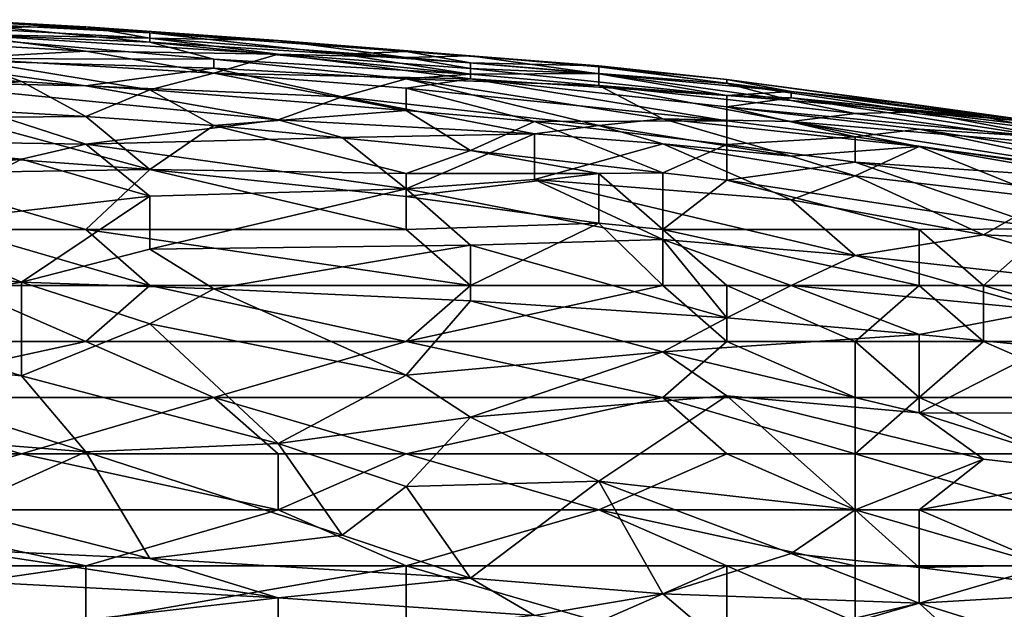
# Model space of a CAD drawing. Extents: x -161 to 11, y -10 to 160.
# Tile 354 of 499: x 0.7382 to 0.8068, y 0.3101 to 0.3512. Entities that reach past the tile are written whole.
import ezdxf

# ---------------------------------------------------------------- set-up
doc = ezdxf.new("R2010")
doc.units = 0
doc.header["$MEASUREMENT"] = 0
doc.layers.get('0').update_dxf_attribs({"linetype": 'CONTINUOUS'})

msp = doc.modelspace()

# ---------------------------------------------------------------- linework, layer by layer
for points in [[(0.729345, 0.350345, 0.686331), (0.733816, 0.35094, 0.694144), (0.747229, 0.349601, 0.686331)], [(0.742758, 0.350668, 0.705862), (0.733816, 0.351174, 0.705862), (0.733816, 0.350636, 0.713675)], [(0.747229, 0.350254, 0.694144), (0.733816, 0.351174, 0.705862), (0.742758, 0.350668, 0.705862)], [(0.733816, 0.351174, 0.705862), (0.747229, 0.350254, 0.694144), (0.733816, 0.35113, 0.69805)], [(0.733816, 0.35113, 0.69805), (0.747229, 0.350254, 0.694144), (0.733816, 0.35094, 0.694144)], [(0.733816, 0.35094, 0.694144), (0.747229, 0.350254, 0.694144), (0.747229, 0.349601, 0.686331)], [(0.7517, 0.348426, 0.678519), (0.729345, 0.348478, 0.674612), (0.729345, 0.350345, 0.686331)], [(0.747229, 0.349601, 0.686331), (0.7517, 0.348426, 0.678519), (0.729345, 0.350345, 0.686331)], [(0.733816, 0.350636, 0.713675), (0.747229, 0.349876, 0.713675), (0.742758, 0.350668, 0.705862)], [(0.747229, 0.349876, 0.713675), (0.733816, 0.350636, 0.713675), (0.733816, 0.350168, 0.717581)], [(0.756171, 0.348761, 0.717581), (0.733816, 0.350168, 0.717581), (0.742758, 0.348988, 0.721487)], [(0.756171, 0.348761, 0.717581), (0.747229, 0.349876, 0.713675), (0.733816, 0.350168, 0.717581)], [(0.733816, 0.350168, 0.717581), (0.733816, 0.349482, 0.721487), (0.742758, 0.348988, 0.721487)], [(0.742758, 0.350668, 0.705862), (0.756171, 0.349732, 0.705862), (0.747229, 0.350254, 0.694144)], [(0.747229, 0.349876, 0.713675), (0.756171, 0.349732, 0.705862), (0.742758, 0.350668, 0.705862)], [(0.765113, 0.348963, 0.694144), (0.747229, 0.350254, 0.694144), (0.756171, 0.349732, 0.705862)], [(0.760642, 0.348778, 0.686331), (0.747229, 0.350254, 0.694144), (0.765113, 0.348963, 0.694144)], [(0.760642, 0.348778, 0.686331), (0.747229, 0.349601, 0.686331), (0.747229, 0.350254, 0.694144)], [(0.742758, 0.348988, 0.721487), (0.733816, 0.349482, 0.721487), (0.733816, 0.348493, 0.725394)], [(0.747229, 0.349876, 0.713675), (0.756171, 0.348761, 0.717581), (0.765113, 0.348548, 0.713675)], [(0.765113, 0.348548, 0.713675), (0.756171, 0.349732, 0.705862), (0.747229, 0.349876, 0.713675)], [(0.769584, 0.347373, 0.678519), (0.747229, 0.349601, 0.686331), (0.760642, 0.348778, 0.686331)], [(0.769584, 0.347373, 0.678519), (0.7517, 0.348426, 0.678519), (0.747229, 0.349601, 0.686331)], [(0.765113, 0.348548, 0.713675), (0.769584, 0.348658, 0.705862), (0.756171, 0.349732, 0.705862)], [(0.756171, 0.349732, 0.705862), (0.769584, 0.348658, 0.705862), (0.765113, 0.348963, 0.694144)], [(0.7517, 0.347453, 0.725394), (0.742758, 0.348988, 0.721487), (0.733816, 0.348493, 0.725394)], [(0.742758, 0.348988, 0.721487), (0.7517, 0.347453, 0.725394), (0.756171, 0.348761, 0.717581)], [(0.756171, 0.348761, 0.717581), (0.7517, 0.347453, 0.725394), (0.769584, 0.347055, 0.721487)], [(0.769584, 0.347759, 0.717581), (0.765113, 0.348548, 0.713675), (0.756171, 0.348761, 0.717581)], [(0.756171, 0.348761, 0.717581), (0.769584, 0.347055, 0.721487), (0.769584, 0.347759, 0.717581)], [(0.765113, 0.348963, 0.694144), (0.769584, 0.348157, 0.686331), (0.760642, 0.348778, 0.686331)], [(0.760642, 0.348778, 0.686331), (0.769584, 0.348157, 0.686331), (0.769584, 0.347373, 0.678519)], [(0.778526, 0.347945, 0.69805), (0.765113, 0.348963, 0.694144), (0.769584, 0.348658, 0.705862)], [(0.765113, 0.348963, 0.694144), (0.778526, 0.347945, 0.69805), (0.769584, 0.348157, 0.686331)], [(0.733816, 0.348493, 0.725394), (0.715932, 0.347915, 0.7293), (0.738287, 0.346874, 0.7293)], [(0.729345, 0.348478, 0.674612), (0.7517, 0.348426, 0.678519), (0.7517, 0.347794, 0.674612)], [(0.7517, 0.347794, 0.674612), (0.742758, 0.346571, 0.6668), (0.729345, 0.348478, 0.674612)], [(0.742758, 0.346571, 0.6668), (0.729345, 0.346841, 0.6668), (0.729345, 0.348478, 0.674612)], [(0.733816, 0.348493, 0.725394), (0.747229, 0.34628, 0.7293), (0.7517, 0.347453, 0.725394)], [(0.733816, 0.348493, 0.725394), (0.738287, 0.346874, 0.7293), (0.747229, 0.34628, 0.7293)], [(0.769584, 0.347373, 0.678519), (0.765113, 0.347058, 0.674612), (0.7517, 0.348426, 0.678519)], [(0.7517, 0.347794, 0.674612), (0.7517, 0.348426, 0.678519), (0.765113, 0.347058, 0.674612)], [(0.778526, 0.347387, 0.713675), (0.769584, 0.348658, 0.705862), (0.765113, 0.348548, 0.713675)], [(0.765113, 0.348548, 0.713675), (0.769584, 0.347759, 0.717581), (0.778526, 0.347387, 0.713675)], [(0.778526, 0.347387, 0.713675), (0.778526, 0.347875, 0.705862), (0.769584, 0.348658, 0.705862)], [(0.778526, 0.347875, 0.705862), (0.778526, 0.347945, 0.69805), (0.769584, 0.348658, 0.705862)], [(0.778526, 0.347945, 0.69805), (0.778526, 0.347413, 0.686331), (0.769584, 0.348157, 0.686331)], [(0.769584, 0.347373, 0.678519), (0.769584, 0.348157, 0.686331), (0.778526, 0.347413, 0.686331)], [(0.738287, 0.346874, 0.7293), (0.715932, 0.347915, 0.7293), (0.724874, 0.345457, 0.733206)], [(0.742758, 0.346571, 0.6668), (0.7517, 0.347794, 0.674612), (0.760642, 0.3458, 0.6668)], [(0.765113, 0.34484, 0.7293), (0.7517, 0.347453, 0.725394), (0.747229, 0.34628, 0.7293)], [(0.7517, 0.347794, 0.674612), (0.765113, 0.347058, 0.674612), (0.760642, 0.3458, 0.6668)], [(0.765113, 0.34484, 0.7293), (0.765113, 0.346389, 0.725394), (0.7517, 0.347453, 0.725394)], [(0.769584, 0.347055, 0.721487), (0.7517, 0.347453, 0.725394), (0.765113, 0.346389, 0.725394)], [(0.765113, 0.347058, 0.674612), (0.769584, 0.347373, 0.678519), (0.778526, 0.346587, 0.678519)], [(0.787468, 0.345886, 0.717581), (0.769584, 0.347759, 0.717581), (0.769584, 0.347055, 0.721487)], [(0.787468, 0.345886, 0.717581), (0.778526, 0.347387, 0.713675), (0.769584, 0.347759, 0.717581)], [(0.778526, 0.347413, 0.686331), (0.778526, 0.346587, 0.678519), (0.769584, 0.347373, 0.678519)], [(0.787468, 0.346722, 0.690237), (0.778526, 0.347945, 0.69805), (0.787468, 0.347006, 0.69805)], [(0.778526, 0.347945, 0.69805), (0.787468, 0.346722, 0.690237), (0.778526, 0.347413, 0.686331)], [(0.778526, 0.347875, 0.705862), (0.787468, 0.347006, 0.69805), (0.778526, 0.347945, 0.69805)], [(0.778526, 0.347387, 0.713675), (0.791939, 0.346163, 0.709769), (0.778526, 0.347875, 0.705862)], [(0.791939, 0.346163, 0.709769), (0.787468, 0.347006, 0.69805), (0.778526, 0.347875, 0.705862)], [(0.787468, 0.346722, 0.690237), (0.791939, 0.345541, 0.682425), (0.778526, 0.347413, 0.686331)], [(0.791939, 0.345541, 0.682425), (0.778526, 0.346587, 0.678519), (0.778526, 0.347413, 0.686331)], [(0.787468, 0.345886, 0.717581), (0.791939, 0.346163, 0.709769), (0.778526, 0.347387, 0.713675)], [(0.742758, 0.344418, 0.733206), (0.738287, 0.346874, 0.7293), (0.724874, 0.345457, 0.733206)], [(0.724874, 0.342762, 0.651175), (0.729345, 0.346841, 0.6668), (0.742758, 0.342494, 0.651175)], [(0.742758, 0.346571, 0.6668), (0.756171, 0.344182, 0.658987), (0.729345, 0.346841, 0.6668)], [(0.756171, 0.344182, 0.658987), (0.742758, 0.342494, 0.651175), (0.729345, 0.346841, 0.6668)], [(0.738287, 0.346874, 0.7293), (0.742758, 0.344418, 0.733206), (0.747229, 0.34628, 0.7293)], [(0.778526, 0.343806, 0.662894), (0.760642, 0.3458, 0.6668), (0.765113, 0.347058, 0.674612)], [(0.778526, 0.346587, 0.678519), (0.782997, 0.344249, 0.6668), (0.765113, 0.347058, 0.674612)], [(0.778526, 0.343806, 0.662894), (0.765113, 0.347058, 0.674612), (0.782997, 0.344249, 0.6668)], [(0.769584, 0.347055, 0.721487), (0.765113, 0.346389, 0.725394), (0.787468, 0.344129, 0.725394)], [(0.769584, 0.347055, 0.721487), (0.787468, 0.344129, 0.725394), (0.787468, 0.345097, 0.721487)], [(0.787468, 0.345097, 0.721487), (0.787468, 0.345886, 0.717581), (0.769584, 0.347055, 0.721487)], [(0.800882, 0.345206, 0.701956), (0.787468, 0.347006, 0.69805), (0.791939, 0.346163, 0.709769)], [(0.809824, 0.343957, 0.694144), (0.787468, 0.347006, 0.69805), (0.800882, 0.345206, 0.701956)], [(0.787468, 0.347006, 0.69805), (0.809824, 0.343957, 0.694144), (0.787468, 0.346722, 0.690237)], [(0.809824, 0.343957, 0.694144), (0.800882, 0.344756, 0.686331), (0.787468, 0.346722, 0.690237)], [(0.787468, 0.346722, 0.690237), (0.800882, 0.344756, 0.686331), (0.791939, 0.345541, 0.682425)], [(0.760642, 0.3458, 0.6668), (0.756171, 0.344182, 0.658987), (0.742758, 0.346571, 0.6668)], [(0.742758, 0.344418, 0.733206), (0.7517, 0.343785, 0.733206), (0.747229, 0.34628, 0.7293)], [(0.765113, 0.34484, 0.7293), (0.747229, 0.34628, 0.7293), (0.7517, 0.343785, 0.733206)], [(0.765113, 0.346389, 0.725394), (0.765113, 0.34484, 0.7293), (0.774055, 0.344069, 0.7293)], [(0.787468, 0.344129, 0.725394), (0.765113, 0.346389, 0.725394), (0.774055, 0.344069, 0.7293)], [(0.79641, 0.344621, 0.678519), (0.791939, 0.344068, 0.670706), (0.778526, 0.346587, 0.678519)], [(0.782997, 0.344249, 0.6668), (0.778526, 0.346587, 0.678519), (0.791939, 0.344068, 0.670706)], [(0.791939, 0.345541, 0.682425), (0.79641, 0.344621, 0.678519), (0.778526, 0.346587, 0.678519)], [(0.787468, 0.345886, 0.717581), (0.791939, 0.345725, 0.713675), (0.791939, 0.346163, 0.709769)], [(0.791939, 0.345725, 0.713675), (0.805353, 0.344407, 0.709769), (0.791939, 0.346163, 0.709769)], [(0.805353, 0.344407, 0.709769), (0.800882, 0.345206, 0.701956), (0.791939, 0.346163, 0.709769)], [(0.742758, 0.344418, 0.733206), (0.724874, 0.345457, 0.733206), (0.733816, 0.344349, 0.734098)], [(0.756171, 0.344182, 0.658987), (0.760642, 0.3458, 0.6668), (0.774055, 0.343211, 0.658987)], [(0.778526, 0.343806, 0.662894), (0.774055, 0.343211, 0.658987), (0.760642, 0.3458, 0.6668)], [(0.787468, 0.345097, 0.721487), (0.791939, 0.345725, 0.713675), (0.787468, 0.345886, 0.717581)], [(0.791939, 0.345725, 0.713675), (0.787468, 0.345097, 0.721487), (0.809824, 0.342989, 0.717581)], [(0.809824, 0.342989, 0.717581), (0.809824, 0.343482, 0.713675), (0.791939, 0.345725, 0.713675)], [(0.809824, 0.343482, 0.713675), (0.805353, 0.344407, 0.709769), (0.791939, 0.345725, 0.713675)], [(0.800882, 0.344756, 0.686331), (0.79641, 0.344621, 0.678519), (0.791939, 0.345541, 0.682425)], [(0.7517, 0.343785, 0.733206), (0.769584, 0.342046, 0.733206), (0.765113, 0.34484, 0.7293)], [(0.765113, 0.34484, 0.7293), (0.769584, 0.342046, 0.733206), (0.774055, 0.344069, 0.7293)], [(0.79641, 0.34301, 0.725394), (0.787468, 0.345097, 0.721487), (0.787468, 0.344129, 0.725394)], [(0.809824, 0.342989, 0.717581), (0.787468, 0.345097, 0.721487), (0.800882, 0.343541, 0.721487)], [(0.800882, 0.343541, 0.721487), (0.787468, 0.345097, 0.721487), (0.79641, 0.34301, 0.725394)], [(0.800882, 0.344756, 0.686331), (0.814295, 0.342196, 0.678519), (0.79641, 0.344621, 0.678519)], [(0.805353, 0.344407, 0.709769), (0.814295, 0.343355, 0.705862), (0.800882, 0.345206, 0.701956)], [(0.814295, 0.343355, 0.705862), (0.818766, 0.342694, 0.69805), (0.800882, 0.345206, 0.701956)], [(0.818766, 0.342694, 0.69805), (0.809824, 0.343957, 0.694144), (0.800882, 0.345206, 0.701956)], [(0.809824, 0.343957, 0.694144), (0.814295, 0.343141, 0.690237), (0.800882, 0.344756, 0.686331)], [(0.814295, 0.343141, 0.690237), (0.814295, 0.342196, 0.678519), (0.800882, 0.344756, 0.686331)], [(0.733816, 0.344349, 0.734098), (0.729345, 0.342061, 0.737112), (0.747229, 0.340718, 0.737112)], [(0.733816, 0.344349, 0.734098), (0.747229, 0.340718, 0.737112), (0.742758, 0.344418, 0.733206)], [(0.742758, 0.344418, 0.733206), (0.747229, 0.340718, 0.737112), (0.7517, 0.343785, 0.733206)], [(0.742758, 0.342494, 0.651175), (0.756171, 0.344182, 0.658987), (0.760642, 0.342952, 0.655081)], [(0.760642, 0.342952, 0.655081), (0.756171, 0.344182, 0.658987), (0.774055, 0.343211, 0.658987)], [(0.774055, 0.344069, 0.7293), (0.769584, 0.342046, 0.733206), (0.782997, 0.340498, 0.733206)], [(0.774055, 0.344069, 0.7293), (0.787468, 0.342467, 0.7293), (0.787468, 0.344129, 0.725394)], [(0.774055, 0.344069, 0.7293), (0.782997, 0.340498, 0.733206), (0.787468, 0.342467, 0.7293)], [(0.791939, 0.341659, 0.658987), (0.778526, 0.343806, 0.662894), (0.782997, 0.344249, 0.6668)], [(0.782997, 0.344249, 0.6668), (0.791939, 0.344068, 0.670706), (0.800882, 0.342339, 0.6668)], [(0.800882, 0.342339, 0.6668), (0.791939, 0.341659, 0.658987), (0.782997, 0.344249, 0.6668)], [(0.79641, 0.34301, 0.725394), (0.787468, 0.344129, 0.725394), (0.787468, 0.342467, 0.7293)], [(0.791939, 0.344068, 0.670706), (0.79641, 0.344621, 0.678519), (0.814295, 0.342196, 0.678519)], [(0.814295, 0.342196, 0.678519), (0.818766, 0.33992, 0.6668), (0.791939, 0.344068, 0.670706)], [(0.818766, 0.33992, 0.6668), (0.800882, 0.342339, 0.6668), (0.791939, 0.344068, 0.670706)], [(0.809824, 0.343482, 0.713675), (0.814295, 0.343355, 0.705862), (0.805353, 0.344407, 0.709769)], [(0.765113, 0.340443, 0.735679), (0.7517, 0.343785, 0.733206), (0.747229, 0.340718, 0.737112)], [(0.769584, 0.342046, 0.733206), (0.7517, 0.343785, 0.733206), (0.765113, 0.340443, 0.735679)], [(0.774055, 0.343211, 0.658987), (0.778526, 0.343806, 0.662894), (0.782997, 0.34251, 0.658987)], [(0.782997, 0.34251, 0.658987), (0.778526, 0.343806, 0.662894), (0.791939, 0.341659, 0.658987)], [(0.818766, 0.339734, 0.725394), (0.800882, 0.343541, 0.721487), (0.79641, 0.34301, 0.725394)], [(0.814295, 0.341438, 0.721487), (0.800882, 0.343541, 0.721487), (0.818766, 0.339734, 0.725394)], [(0.809824, 0.342989, 0.717581), (0.800882, 0.343541, 0.721487), (0.814295, 0.341438, 0.721487)], [(0.742758, 0.342494, 0.651175), (0.738287, 0.341458, 0.647269), (0.724874, 0.342762, 0.651175)], [(0.729119, 0.340443, 0.643362), (0.724874, 0.342762, 0.651175), (0.738287, 0.341458, 0.647269)], [(0.742758, 0.342494, 0.651175), (0.760642, 0.342952, 0.655081), (0.765113, 0.339385, 0.643362)], [(0.774055, 0.343211, 0.658987), (0.765113, 0.339385, 0.643362), (0.760642, 0.342952, 0.655081)], [(0.765113, 0.339385, 0.643362), (0.774055, 0.343211, 0.658987), (0.774055, 0.340041, 0.647269)], [(0.774055, 0.343211, 0.658987), (0.782997, 0.34251, 0.658987), (0.774055, 0.340041, 0.647269)], [(0.787468, 0.342467, 0.7293), (0.79641, 0.341242, 0.7293), (0.79641, 0.34301, 0.725394)], [(0.79641, 0.34301, 0.725394), (0.79641, 0.341242, 0.7293), (0.818766, 0.339734, 0.725394)], [(0.729345, 0.342061, 0.737112), (0.729345, 0.340443, 0.738553), (0.747229, 0.340718, 0.737112)], [(0.738287, 0.341458, 0.647269), (0.742758, 0.342494, 0.651175), (0.747229, 0.33887, 0.639456)], [(0.747229, 0.33887, 0.639456), (0.742758, 0.342494, 0.651175), (0.765113, 0.339385, 0.643362)], [(0.769584, 0.342046, 0.733206), (0.765113, 0.340443, 0.735679), (0.778526, 0.340443, 0.733963)], [(0.778526, 0.340443, 0.733963), (0.782997, 0.340498, 0.733206), (0.769584, 0.342046, 0.733206)], [(0.774055, 0.340041, 0.647269), (0.782997, 0.34251, 0.658987), (0.791939, 0.338615, 0.647269)], [(0.79641, 0.340275, 0.655081), (0.782997, 0.34251, 0.658987), (0.791939, 0.341659, 0.658987)], [(0.79641, 0.340275, 0.655081), (0.791939, 0.338615, 0.647269), (0.782997, 0.34251, 0.658987)], [(0.782997, 0.340498, 0.733206), (0.787468, 0.339976, 0.733206), (0.787468, 0.342467, 0.7293)], [(0.79641, 0.341242, 0.7293), (0.787468, 0.342467, 0.7293), (0.787468, 0.339976, 0.733206)], [(0.791939, 0.341659, 0.658987), (0.800882, 0.342339, 0.6668), (0.79641, 0.340275, 0.655081)], [(0.79641, 0.340275, 0.655081), (0.800882, 0.342339, 0.6668), (0.809824, 0.338734, 0.655081)], [(0.800882, 0.342339, 0.6668), (0.818766, 0.33992, 0.6668), (0.818766, 0.33921, 0.662894)], [(0.818766, 0.33921, 0.662894), (0.809824, 0.338734, 0.655081), (0.800882, 0.342339, 0.6668)], [(0.729119, 0.340443, 0.643362), (0.738287, 0.341458, 0.647269), (0.729345, 0.336795, 0.631644)], [(0.729345, 0.336795, 0.631644), (0.738287, 0.341458, 0.647269), (0.747229, 0.33887, 0.639456)], [(0.809824, 0.336582, 0.733206), (0.79641, 0.341242, 0.7293), (0.787468, 0.339976, 0.733206)], [(0.79641, 0.341242, 0.7293), (0.814295, 0.338648, 0.7293), (0.818766, 0.339734, 0.725394)], [(0.814295, 0.338648, 0.7293), (0.79641, 0.341242, 0.7293), (0.809824, 0.336582, 0.733206)], [(0.729345, 0.340443, 0.738553), (0.742758, 0.336537, 0.740353), (0.747229, 0.340718, 0.737112)], [(0.747229, 0.340718, 0.737112), (0.742758, 0.336537, 0.740353), (0.765113, 0.336537, 0.738699)], [(0.765113, 0.336537, 0.738699), (0.765113, 0.338834, 0.737112), (0.747229, 0.340718, 0.737112)], [(0.747229, 0.340718, 0.737112), (0.765113, 0.338834, 0.737112), (0.765113, 0.340443, 0.735679)], [(0.729345, 0.340443, 0.738553), (0.733816, 0.336537, 0.740882), (0.742758, 0.336537, 0.740353)], [(0.778526, 0.340443, 0.733963), (0.765113, 0.340443, 0.735679), (0.765113, 0.338834, 0.737112)], [(0.778526, 0.336988, 0.737112), (0.778526, 0.340443, 0.733963), (0.765113, 0.338834, 0.737112)], [(0.765113, 0.339385, 0.643362), (0.774055, 0.340041, 0.647269), (0.782997, 0.335849, 0.63555)], [(0.791939, 0.338615, 0.647269), (0.79641, 0.334727, 0.63555), (0.774055, 0.340041, 0.647269)], [(0.782997, 0.335849, 0.63555), (0.774055, 0.340041, 0.647269), (0.79641, 0.334727, 0.63555)], [(0.782997, 0.340498, 0.733206), (0.778526, 0.340443, 0.733963), (0.782997, 0.336537, 0.736997)], [(0.782997, 0.336537, 0.736997), (0.778526, 0.340443, 0.733963), (0.778526, 0.336988, 0.737112)], [(0.787468, 0.339976, 0.733206), (0.782997, 0.340498, 0.733206), (0.782997, 0.336537, 0.736997)], [(0.787468, 0.339976, 0.733206), (0.782997, 0.336537, 0.736997), (0.800882, 0.336537, 0.734654)], [(0.809824, 0.336582, 0.733206), (0.787468, 0.339976, 0.733206), (0.800882, 0.336537, 0.734654)], [(0.79641, 0.340275, 0.655081), (0.805353, 0.336177, 0.643362), (0.791939, 0.338615, 0.647269)], [(0.809824, 0.338734, 0.655081), (0.805353, 0.336177, 0.643362), (0.79641, 0.340275, 0.655081)], [(0.747229, 0.335163, 0.627737), (0.765113, 0.339385, 0.643362), (0.769584, 0.335447, 0.631644)], [(0.765113, 0.339385, 0.643362), (0.747229, 0.335163, 0.627737), (0.747229, 0.33887, 0.639456)], [(0.769584, 0.335447, 0.631644), (0.765113, 0.339385, 0.643362), (0.782997, 0.335849, 0.63555)], [(0.747229, 0.33887, 0.639456), (0.738287, 0.332868, 0.619925), (0.729345, 0.336795, 0.631644)], [(0.738287, 0.332868, 0.619925), (0.747229, 0.33887, 0.639456), (0.747229, 0.335163, 0.627737)], [(0.778526, 0.336988, 0.737112), (0.765113, 0.338834, 0.737112), (0.765113, 0.336537, 0.738699)], [(0.79641, 0.334727, 0.63555), (0.791939, 0.338615, 0.647269), (0.805353, 0.336177, 0.643362)], [(0.805353, 0.336177, 0.643362), (0.809824, 0.338734, 0.655081), (0.818766, 0.335595, 0.647269)], [(0.70699, 0.335824, 0.627737), (0.729345, 0.336795, 0.631644), (0.738287, 0.332868, 0.619925)], [(0.747229, 0.33263, 0.741585), (0.733816, 0.336537, 0.740882), (0.733816, 0.33263, 0.742321)], [(0.747229, 0.33263, 0.741585), (0.742758, 0.336537, 0.740353), (0.733816, 0.336537, 0.740882)], [(0.742758, 0.336537, 0.740353), (0.747229, 0.33263, 0.741585), (0.769584, 0.33263, 0.740202)], [(0.769584, 0.33263, 0.740202), (0.765113, 0.336537, 0.738699), (0.742758, 0.336537, 0.740353)], [(0.765113, 0.336537, 0.738699), (0.769584, 0.33263, 0.740202), (0.778526, 0.336988, 0.737112)], [(0.769584, 0.33263, 0.740202), (0.782997, 0.33263, 0.739083), (0.778526, 0.336988, 0.737112)], [(0.782997, 0.336537, 0.736997), (0.778526, 0.336988, 0.737112), (0.782997, 0.33263, 0.739083)], [(0.782997, 0.336537, 0.736997), (0.800882, 0.33263, 0.737446), (0.800882, 0.336537, 0.734654)], [(0.787468, 0.33263, 0.738666), (0.800882, 0.33263, 0.737446), (0.782997, 0.336537, 0.736997)], [(0.787468, 0.33263, 0.738666), (0.782997, 0.336537, 0.736997), (0.782997, 0.33263, 0.739083)], [(0.800882, 0.336537, 0.734654), (0.805353, 0.33263, 0.736994), (0.809824, 0.336582, 0.733206)], [(0.805353, 0.33263, 0.736994), (0.800882, 0.336537, 0.734654), (0.800882, 0.33263, 0.737446)], [(0.814295, 0.33263, 0.736108), (0.809824, 0.336582, 0.733206), (0.805353, 0.33263, 0.736994)], [(0.724874, 0.330594, 0.612112), (0.70699, 0.335824, 0.627737), (0.738287, 0.332868, 0.619925)], [(0.782997, 0.335849, 0.63555), (0.787468, 0.330377, 0.619925), (0.769584, 0.335447, 0.631644)], [(0.782997, 0.335849, 0.63555), (0.79641, 0.334727, 0.63555), (0.791939, 0.33265, 0.627737)], [(0.782997, 0.335849, 0.63555), (0.791939, 0.33265, 0.627737), (0.787468, 0.330377, 0.619925)], [(0.79641, 0.334727, 0.63555), (0.805353, 0.336177, 0.643362), (0.818766, 0.332265, 0.63555)], [(0.818766, 0.335595, 0.647269), (0.818766, 0.332265, 0.63555), (0.805353, 0.336177, 0.643362)], [(0.738287, 0.332868, 0.619925), (0.747229, 0.335163, 0.627737), (0.7517, 0.332408, 0.619925)], [(0.769584, 0.335447, 0.631644), (0.7517, 0.332408, 0.619925), (0.747229, 0.335163, 0.627737)], [(0.7517, 0.332408, 0.619925), (0.769584, 0.335447, 0.631644), (0.769584, 0.331567, 0.619925)], [(0.787468, 0.330377, 0.619925), (0.769584, 0.331567, 0.619925), (0.769584, 0.335447, 0.631644)], [(0.791939, 0.33265, 0.627737), (0.79641, 0.334727, 0.63555), (0.809824, 0.330921, 0.627737)], [(0.818766, 0.332265, 0.63555), (0.809824, 0.330921, 0.627737), (0.79641, 0.334727, 0.63555)], [(0.720403, 0.328724, 0.743653), (0.742758, 0.328724, 0.742664), (0.733816, 0.33263, 0.742321)], [(0.724874, 0.330594, 0.612112), (0.738287, 0.332868, 0.619925), (0.738287, 0.326349, 0.600394)], [(0.733816, 0.33263, 0.742321), (0.742758, 0.328724, 0.742664), (0.747229, 0.33263, 0.741585)], [(0.738287, 0.332868, 0.619925), (0.7517, 0.332408, 0.619925), (0.747229, 0.329965, 0.612112)], [(0.747229, 0.329965, 0.612112), (0.738287, 0.326349, 0.600394), (0.738287, 0.332868, 0.619925)], [(0.742758, 0.328724, 0.742664), (0.765113, 0.328724, 0.741365), (0.747229, 0.33263, 0.741585)], [(0.747229, 0.33263, 0.741585), (0.765113, 0.328724, 0.741365), (0.769584, 0.33263, 0.740202)], [(0.747229, 0.329965, 0.612112), (0.7517, 0.332408, 0.619925), (0.765113, 0.32638, 0.6043)], [(0.769584, 0.331567, 0.619925), (0.765113, 0.32638, 0.6043), (0.7517, 0.332408, 0.619925)], [(0.787468, 0.328724, 0.739926), (0.782997, 0.33263, 0.739083), (0.765113, 0.328724, 0.741365)], [(0.782997, 0.33263, 0.739083), (0.769584, 0.33263, 0.740202), (0.765113, 0.328724, 0.741365)], [(0.782997, 0.33263, 0.739083), (0.787468, 0.328724, 0.739926), (0.787468, 0.33263, 0.738666)], [(0.787468, 0.330377, 0.619925), (0.791939, 0.33265, 0.627737), (0.800882, 0.329218, 0.619925)], [(0.79641, 0.328724, 0.739324), (0.800882, 0.33263, 0.737446), (0.787468, 0.33263, 0.738666)], [(0.787468, 0.33263, 0.738666), (0.787468, 0.328724, 0.739926), (0.79641, 0.328724, 0.739324)], [(0.809824, 0.330921, 0.627737), (0.800882, 0.329218, 0.619925), (0.791939, 0.33265, 0.627737)], [(0.79641, 0.328724, 0.739324), (0.805353, 0.328724, 0.738767), (0.800882, 0.33263, 0.737446)], [(0.805353, 0.328724, 0.738767), (0.805353, 0.33263, 0.736994), (0.800882, 0.33263, 0.737446)], [(0.818766, 0.328724, 0.737636), (0.814295, 0.33263, 0.736108), (0.805353, 0.33263, 0.736994)], [(0.818766, 0.328724, 0.737636), (0.805353, 0.33263, 0.736994), (0.805353, 0.328724, 0.738767)], [(0.782997, 0.328014, 0.612112), (0.765113, 0.32638, 0.6043), (0.769584, 0.331567, 0.619925)], [(0.769584, 0.331567, 0.619925), (0.787468, 0.330377, 0.619925), (0.782997, 0.328014, 0.612112)], [(0.809824, 0.330921, 0.627737), (0.809824, 0.328331, 0.619925), (0.800882, 0.329218, 0.619925)], [(0.720403, 0.328122, 0.6043), (0.724874, 0.330594, 0.612112), (0.738287, 0.326349, 0.600394)], [(0.782997, 0.328014, 0.612112), (0.787468, 0.330377, 0.619925), (0.800882, 0.329218, 0.619925)], [(0.738287, 0.326349, 0.600394), (0.747229, 0.329965, 0.612112), (0.756171, 0.321627, 0.588675)], [(0.747229, 0.329965, 0.612112), (0.765113, 0.32638, 0.6043), (0.756171, 0.321627, 0.588675)], [(0.782997, 0.328014, 0.612112), (0.800882, 0.329218, 0.619925), (0.800882, 0.323758, 0.6043)], [(0.809824, 0.328331, 0.619925), (0.800882, 0.323758, 0.6043), (0.800882, 0.329218, 0.619925)], [(0.724874, 0.324818, 0.743623), (0.742758, 0.328724, 0.742664), (0.720403, 0.328724, 0.743653)], [(0.7517, 0.324818, 0.742341), (0.742758, 0.328724, 0.742664), (0.724874, 0.324818, 0.743623)], [(0.7517, 0.324818, 0.742341), (0.765113, 0.328724, 0.741365), (0.742758, 0.328724, 0.742664)], [(0.782997, 0.324818, 0.74047), (0.765113, 0.328724, 0.741365), (0.7517, 0.324818, 0.742341)], [(0.765113, 0.328724, 0.741365), (0.782997, 0.324818, 0.74047), (0.787468, 0.328724, 0.739926)], [(0.782997, 0.324818, 0.74047), (0.79641, 0.324818, 0.739768), (0.787468, 0.328724, 0.739926)], [(0.79641, 0.324818, 0.739768), (0.79641, 0.328724, 0.739324), (0.787468, 0.328724, 0.739926)], [(0.800882, 0.324818, 0.739623), (0.805353, 0.328724, 0.738767), (0.79641, 0.328724, 0.739324)], [(0.79641, 0.328724, 0.739324), (0.79641, 0.324818, 0.739768), (0.800882, 0.324818, 0.739623)], [(0.800882, 0.324818, 0.739623), (0.814295, 0.324818, 0.739), (0.805353, 0.328724, 0.738767)], [(0.800882, 0.323758, 0.6043), (0.809824, 0.328331, 0.619925), (0.814295, 0.32371, 0.608206)], [(0.805353, 0.328724, 0.738767), (0.814295, 0.324818, 0.739), (0.818766, 0.328724, 0.737636)], [(0.742758, 0.321029, 0.584769), (0.715932, 0.323212, 0.588675), (0.720403, 0.328122, 0.6043)], [(0.738287, 0.326349, 0.600394), (0.742758, 0.321029, 0.584769), (0.720403, 0.328122, 0.6043)], [(0.765113, 0.32638, 0.6043), (0.782997, 0.328014, 0.612112), (0.769584, 0.32345, 0.596487)], [(0.769584, 0.32345, 0.596487), (0.782997, 0.328014, 0.612112), (0.787468, 0.324952, 0.6043)], [(0.800882, 0.323758, 0.6043), (0.787468, 0.324952, 0.6043), (0.782997, 0.328014, 0.612112)], [(0.742758, 0.321029, 0.584769), (0.738287, 0.326349, 0.600394), (0.756171, 0.321627, 0.588675)], [(0.756171, 0.321627, 0.588675), (0.765113, 0.32638, 0.6043), (0.769584, 0.32345, 0.596487)], [(0.715932, 0.320912, 0.743659), (0.738287, 0.320912, 0.742714), (0.724874, 0.324818, 0.743623)], [(0.7517, 0.324818, 0.742341), (0.724874, 0.324818, 0.743623), (0.738287, 0.320912, 0.742714)], [(0.738287, 0.320912, 0.742714), (0.756171, 0.320912, 0.7418), (0.7517, 0.324818, 0.742341)], [(0.782997, 0.324818, 0.74047), (0.7517, 0.324818, 0.742341), (0.765113, 0.320912, 0.741278)], [(0.7517, 0.324818, 0.742341), (0.756171, 0.320912, 0.7418), (0.765113, 0.320912, 0.741278)], [(0.765113, 0.320912, 0.741278), (0.787468, 0.320912, 0.739942), (0.782997, 0.324818, 0.74047)], [(0.769584, 0.32345, 0.596487), (0.787468, 0.324952, 0.6043), (0.778526, 0.318989, 0.584769)], [(0.778526, 0.318989, 0.584769), (0.787468, 0.324952, 0.6043), (0.79641, 0.317005, 0.583446)], [(0.787468, 0.320912, 0.739942), (0.79641, 0.320912, 0.739603), (0.782997, 0.324818, 0.74047)], [(0.79641, 0.320912, 0.739603), (0.79641, 0.324818, 0.739768), (0.782997, 0.324818, 0.74047)], [(0.787468, 0.324952, 0.6043), (0.800882, 0.323758, 0.6043), (0.805353, 0.32054, 0.596487)], [(0.805353, 0.32054, 0.596487), (0.79641, 0.317005, 0.583446), (0.787468, 0.324952, 0.6043)], [(0.809824, 0.320912, 0.739212), (0.800882, 0.324818, 0.739623), (0.79641, 0.320912, 0.739603)], [(0.800882, 0.324818, 0.739623), (0.79641, 0.324818, 0.739768), (0.79641, 0.320912, 0.739603)], [(0.809824, 0.320912, 0.739212), (0.814295, 0.324818, 0.739), (0.800882, 0.324818, 0.739623)], [(0.769584, 0.32345, 0.596487), (0.765113, 0.318613, 0.580862), (0.756171, 0.321627, 0.588675)], [(0.769584, 0.32345, 0.596487), (0.778526, 0.318989, 0.584769), (0.765113, 0.318613, 0.580862)], [(0.800882, 0.323758, 0.6043), (0.814295, 0.32371, 0.608206), (0.814295, 0.319493, 0.596487)], [(0.805353, 0.32054, 0.596487), (0.800882, 0.323758, 0.6043), (0.814295, 0.319493, 0.596487)], [(0.742758, 0.321029, 0.584769), (0.733816, 0.317005, 0.57052), (0.715932, 0.323212, 0.588675)], [(0.756171, 0.321627, 0.588675), (0.760642, 0.315223, 0.569144), (0.742758, 0.321029, 0.584769)], [(0.756171, 0.321627, 0.588675), (0.765113, 0.318613, 0.580862), (0.760642, 0.315223, 0.569144)], [(0.724874, 0.317005, 0.742517), (0.738287, 0.320912, 0.742714), (0.715932, 0.320912, 0.743659)], [(0.724874, 0.317005, 0.742517), (0.756171, 0.317005, 0.741104), (0.738287, 0.320912, 0.742714)], [(0.733816, 0.317005, 0.57052), (0.742758, 0.321029, 0.584769), (0.747229, 0.313592, 0.561331)], [(0.756171, 0.317005, 0.741104), (0.756171, 0.320912, 0.7418), (0.738287, 0.320912, 0.742714)], [(0.747229, 0.313592, 0.561331), (0.742758, 0.321029, 0.584769), (0.760642, 0.315223, 0.569144)], [(0.756171, 0.317005, 0.741104), (0.778526, 0.317005, 0.739706), (0.765113, 0.320912, 0.741278)], [(0.765113, 0.320912, 0.741278), (0.756171, 0.320912, 0.7418), (0.756171, 0.317005, 0.741104)], [(0.778526, 0.317005, 0.739706), (0.787468, 0.320912, 0.739942), (0.765113, 0.320912, 0.741278)], [(0.79641, 0.317005, 0.738831), (0.787468, 0.320912, 0.739942), (0.778526, 0.317005, 0.739706)], [(0.787468, 0.320912, 0.739942), (0.79641, 0.317005, 0.738831), (0.79641, 0.320912, 0.739603)], [(0.79641, 0.320912, 0.739603), (0.809824, 0.317005, 0.738639), (0.809824, 0.320912, 0.739212)], [(0.79641, 0.320912, 0.739603), (0.79641, 0.317005, 0.738831), (0.809824, 0.317005, 0.738639)], [(0.79641, 0.317005, 0.583446), (0.805353, 0.32054, 0.596487), (0.800882, 0.317005, 0.584871)], [(0.800882, 0.317005, 0.584871), (0.805353, 0.32054, 0.596487), (0.814295, 0.319493, 0.596487)], [(0.800882, 0.317005, 0.584871), (0.814295, 0.319493, 0.596487), (0.809824, 0.313164, 0.576956)], [(0.760642, 0.315223, 0.569144), (0.765113, 0.318613, 0.580862), (0.769584, 0.312228, 0.561331)], [(0.765113, 0.318613, 0.580862), (0.778526, 0.318989, 0.584769), (0.769584, 0.312228, 0.561331)], [(0.769584, 0.312228, 0.561331), (0.778526, 0.318989, 0.584769), (0.782997, 0.31113, 0.561331)], [(0.778526, 0.318989, 0.584769), (0.79641, 0.317005, 0.583446), (0.791939, 0.313947, 0.57305)], [(0.791939, 0.313947, 0.57305), (0.782997, 0.31113, 0.561331), (0.778526, 0.318989, 0.584769)], [(0.724874, 0.317005, 0.742517), (0.711461, 0.313099, 0.741946), (0.742758, 0.313099, 0.740671)], [(0.742758, 0.313099, 0.740671), (0.756171, 0.317005, 0.741104), (0.724874, 0.317005, 0.742517)], [(0.747229, 0.313592, 0.561331), (0.733816, 0.314241, 0.561331), (0.733816, 0.317005, 0.57052)], [(0.742758, 0.313099, 0.740671), (0.765113, 0.313099, 0.739494), (0.756171, 0.317005, 0.741104)], [(0.756171, 0.317005, 0.741104), (0.765113, 0.313099, 0.739494), (0.778526, 0.317005, 0.739706)], [(0.765113, 0.313099, 0.739494), (0.787468, 0.313099, 0.738008), (0.778526, 0.317005, 0.739706)], [(0.778526, 0.317005, 0.739706), (0.79641, 0.313099, 0.737775), (0.79641, 0.317005, 0.738831)], [(0.79641, 0.313099, 0.737775), (0.778526, 0.317005, 0.739706), (0.787468, 0.313099, 0.738008)], [(0.791939, 0.313947, 0.57305), (0.79641, 0.317005, 0.583446), (0.800882, 0.312984, 0.57305)], [(0.809824, 0.313099, 0.737663), (0.809824, 0.317005, 0.738639), (0.79641, 0.317005, 0.738831)], [(0.809824, 0.313099, 0.737663), (0.79641, 0.317005, 0.738831), (0.79641, 0.313099, 0.737775)], [(0.79641, 0.317005, 0.583446), (0.800882, 0.317005, 0.584871), (0.800882, 0.312984, 0.57305)], [(0.800882, 0.312984, 0.57305), (0.800882, 0.317005, 0.584871), (0.809824, 0.313164, 0.576956)], [(0.747229, 0.313592, 0.561331), (0.760642, 0.315223, 0.569144), (0.769584, 0.312228, 0.561331)], [(0.733816, 0.314241, 0.561331), (0.747229, 0.313592, 0.561331), (0.756171, 0.310855, 0.553519)], [(0.733816, 0.312043, 0.553519), (0.733816, 0.314241, 0.561331), (0.756171, 0.310855, 0.553519)], [(0.782997, 0.31113, 0.561331), (0.791939, 0.313947, 0.57305), (0.800882, 0.310485, 0.565237)], [(0.800882, 0.312984, 0.57305), (0.800882, 0.310485, 0.565237), (0.791939, 0.313947, 0.57305)], [(0.715932, 0.309193, 0.740303), (0.742758, 0.313099, 0.740671), (0.711461, 0.313099, 0.741946)], [(0.715932, 0.309193, 0.740303), (0.742758, 0.309193, 0.739099), (0.742758, 0.313099, 0.740671)], [(0.765113, 0.313099, 0.739494), (0.742758, 0.313099, 0.740671), (0.742758, 0.309193, 0.739099)], [(0.765113, 0.305287, 0.735806), (0.765113, 0.313099, 0.739494), (0.742758, 0.309193, 0.739099)], [(0.769584, 0.312228, 0.561331), (0.756171, 0.310855, 0.553519), (0.747229, 0.313592, 0.561331)], [(0.778526, 0.309193, 0.736921), (0.787468, 0.313099, 0.738008), (0.765113, 0.313099, 0.739494)], [(0.765113, 0.313099, 0.739494), (0.765113, 0.305287, 0.735806), (0.778526, 0.309193, 0.736921)], [(0.778526, 0.309193, 0.736921), (0.787468, 0.309193, 0.736313), (0.787468, 0.313099, 0.738008)], [(0.787468, 0.313099, 0.738008), (0.79641, 0.309193, 0.736221), (0.79641, 0.313099, 0.737775)], [(0.79641, 0.309193, 0.736221), (0.787468, 0.313099, 0.738008), (0.787468, 0.309193, 0.736313)], [(0.814295, 0.309193, 0.736425), (0.809824, 0.313099, 0.737663), (0.79641, 0.309193, 0.736221)], [(0.809824, 0.313099, 0.737663), (0.79641, 0.313099, 0.737775), (0.79641, 0.309193, 0.736221)], [(0.800882, 0.312984, 0.57305), (0.809824, 0.313164, 0.576956), (0.814295, 0.311285, 0.57305)], [(0.800882, 0.310485, 0.565237), (0.800882, 0.312984, 0.57305), (0.814295, 0.311285, 0.57305)], [(0.733816, 0.312043, 0.553519), (0.738287, 0.308805, 0.5418), (0.729345, 0.308285, 0.537894)], [(0.738287, 0.308805, 0.5418), (0.733816, 0.312043, 0.553519), (0.756171, 0.310855, 0.553519)], [(0.756171, 0.310855, 0.553519), (0.769584, 0.312228, 0.561331), (0.774055, 0.309633, 0.553519)], [(0.774055, 0.309633, 0.553519), (0.769584, 0.312228, 0.561331), (0.782997, 0.31113, 0.561331)], [(0.774055, 0.309633, 0.553519), (0.782997, 0.31113, 0.561331), (0.787468, 0.307346, 0.549612)], [(0.782997, 0.31113, 0.561331), (0.800882, 0.310485, 0.565237), (0.787468, 0.307346, 0.549612)], [(0.814295, 0.311285, 0.57305), (0.814295, 0.306286, 0.557425), (0.800882, 0.310485, 0.565237)], [(0.738287, 0.308805, 0.5418), (0.756171, 0.310855, 0.553519), (0.756171, 0.307753, 0.5418)], [(0.756171, 0.307753, 0.5418), (0.756171, 0.310855, 0.553519), (0.774055, 0.309633, 0.553519)], [(0.787468, 0.307346, 0.549612), (0.800882, 0.310485, 0.565237), (0.805353, 0.306387, 0.553519)], [(0.814295, 0.306286, 0.557425), (0.805353, 0.306387, 0.553519), (0.800882, 0.310485, 0.565237)]]:
    msp.add_3dface(points)

doc.saveas('drawing.dxf')
